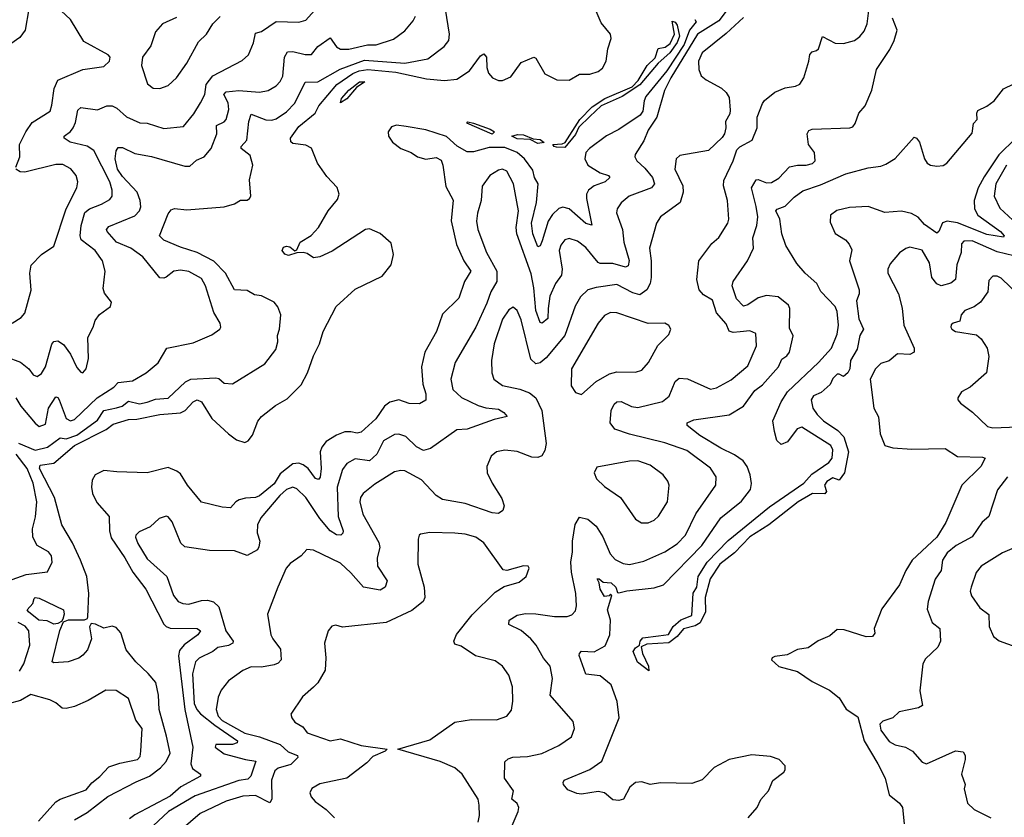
# Model space of a CAD drawing. Extents: x 1690054 to 1842981, y 782881 to 914114.
# Tile 469 of 656: x 1804831 to 1809570, y 813147 to 816985. Entities that reach past the tile are written whole.
import ezdxf

# ---------------------------------------------------------------- set-up
doc = ezdxf.new("R2010")
doc.units = 0

msp = doc.modelspace()

# ---------------------------------------------------------------- linework, layer by layer
at = {"layer": '0CON10XD'}
for points in [[(1804859.5, 816445), (1804890.6, 816489.4), (1804977.1, 816545), (1804986.2, 816573.8), (1804996, 816654), (1805015, 816694.2), (1805134.2, 816745.8), (1805235, 816760), (1805263.3, 816785), (1805266.7, 816805), (1805256.7, 816815), (1805139.3, 816879.3), (1805075, 816985.8), (1805008.3, 817048.3), (1804975, 817070.8), (1804934.1, 817075.9), (1804895, 817058), (1804875, 817036.2), (1804856.3, 816935), (1804830.8, 816899.2), (1804745, 816837.8)], [(1807191.4, 813085), (1807229.6, 813175), (1807232.6, 813195), (1807225, 813212.9), (1807200, 813235), (1807207.8, 813275), (1807164.2, 813335), (1807166.1, 813413.9), (1807181.7, 813428.3), (1807203.4, 813436.6), (1807275, 813438.9), (1807344.3, 813454.3), (1807425, 813491.9), (1807486.5, 813533.5), (1807501.4, 813575), (1807495, 813607.5), (1807383.3, 813735), (1807395.5, 813815), (1807383.3, 813875), (1807352.1, 813912.1), (1807316.5, 813975), (1807290, 814005), (1807245, 814046.5), (1807185.5, 814075.5), (1807186.7, 814095), (1807225, 814120.4), (1807265, 814128.1), (1807315.3, 814125.3), (1807405, 814112.7), (1807465, 814113.8), (1807488.8, 814121.2), (1807505, 814141.2), (1807510, 814165), (1807506.8, 814223.2), (1807486.5, 814326.5), (1807483.4, 814375), (1807491.9, 814425), (1807490.6, 814475), (1807503.8, 814556.2), (1807525, 814591.2), (1807565, 814581.1), (1807605, 814548.5), (1807637.2, 814497.2), (1807673.2, 814415), (1807697.2, 814387.2), (1807735, 814368.7), (1807765, 814363.3), (1807835, 814379.2), (1807936, 814424), (1807995, 814462.5), (1808034.7, 814505), (1808085, 814607.3), (1808180.9, 814745), (1808182.2, 814785), (1808156.2, 814826.2), (1808041.5, 814911.5), (1807935, 814949.5), (1807765, 814990), (1807695, 815014.6), (1807672.9, 815045), (1807677.3, 815105), (1807691.2, 815135), (1807705, 815146.4), (1807725, 815146.9), (1807775, 815123.2), (1807805, 815119.3), (1807925, 815147.3), (1807956.5, 815173.5), (1807985, 815244.3), (1808005, 815259.2), (1808045, 815257.1), (1808155, 815207.1), (1808185, 815213.6), (1808255, 815252.5), (1808335, 815320), (1808377.1, 815415), (1808374.2, 815475), (1808345, 815487.7), (1808297.6, 815482.4), (1808265, 815480), (1808245.5, 815485.5), (1808230.7, 815520.7), (1808183.9, 815573.9), (1808164.5, 815635), (1808121.7, 815661.7), (1808100.8, 815685), (1808089.4, 815735), (1808100, 815825), (1808162.1, 815907.9), (1808195, 815936.2), (1808239.5, 816005), (1808243.1, 816025), (1808236.9, 816115), (1808218.6, 816185), (1808219.5, 816210.5), (1808263.8, 816305), (1808281.7, 816358.3), (1808296.2, 816373.8), (1808355.8, 816405), (1808380.4, 816465), (1808380.6, 816515), (1808405, 816581.2), (1808415, 816596), (1808465, 816635.6), (1808515, 816656.9), (1808565, 816664.2), (1808586.2, 816675), (1808604, 816705), (1808629.2, 816785), (1808633.2, 816816.8), (1808645, 816830), (1808665, 816836.2), (1808675.7, 816844.3), (1808695, 816903.3), (1808755, 816872), (1808795, 816870), (1808848, 816885), (1808875, 816904.4), (1808895, 816929.2), (1808909.5, 816965), (1808926, 817094)], [(1804765, 815362), (1804835, 815336.9), (1804875, 815305.6), (1804896.1, 815276.1), (1804915, 815268.1), (1804935, 815281.9), (1804955, 815314), (1804985, 815424), (1804995, 815437.1), (1805015, 815439.4), (1805042, 815422), (1805075.4, 815375.4), (1805105, 815310.8), (1805125, 815288.8), (1805135, 815286.2), (1805151.4, 815305), (1805162.2, 815355), (1805158.1, 815455), (1805184, 815505), (1805193.2, 815536.8), (1805215, 815566.2), (1805267.5, 815605), (1805273.3, 815625), (1805239.5, 815669.5), (1805231.7, 815691.7), (1805242.2, 815775), (1805229.1, 815825), (1805193.3, 815875), (1805126.1, 815925), (1805121.6, 815945), (1805126.4, 815995), (1805145, 816056.8), (1805166.5, 816075), (1805225, 816096.6), (1805265, 816120), (1805275.4, 816135), (1805275.4, 816164.6), (1805265.3, 816205), (1805187.6, 816355), (1805155.5, 816375.5), (1805073.3, 816395), (1805044.2, 816415), (1805044.3, 816425), (1805075, 816447.1), (1805088.8, 816465), (1805099.8, 816490.2), (1805110.7, 816549.3), (1805125, 816562.9), (1805205, 816550.4), (1805249.6, 816570.4), (1805275, 816570.3), (1805298.5, 816558.5), (1805345, 816517.9), (1805408.3, 816488.3), (1805445, 816487.2), (1805525, 816461.5), (1805618.5, 816471.5), (1805668.3, 816531.7), (1805701.2, 816585), (1805722.5, 816625), (1805727.5, 816672.5), (1805760, 816715), (1805902, 816788), (1805931.9, 816815), (1805956.1, 816873.9), (1805965, 816919.5), (1805995, 816927.3), (1806065, 816976.7), (1806175, 816972.7), (1806207.9, 816982.1), (1806264, 817045)], [(1804825, 814947.8), (1804905, 814913.8), (1804965, 814928.3), (1805025, 814972.3), (1805055, 814967.8), (1805105, 814985.8), (1805205, 815058), (1805236.2, 815103.8), (1805297, 815117), (1805324.4, 815125.6), (1805355, 815149.7), (1805407.2, 815137.2), (1805445, 815143.7), (1805485, 815159.4), (1805545, 815164.2), (1805628.3, 815241.7), (1805655, 815255.3), (1805775, 815262.1), (1805788.4, 815258.4), (1805815, 815236.7), (1805855, 815232.2), (1806011.1, 815328.9), (1806062.8, 815397.2), (1806073.3, 815435), (1806071.8, 815465), (1806081.8, 815495), (1806086.9, 815565), (1806073.5, 815603.5), (1806055.4, 815625.4), (1805995, 815656.2), (1805960.9, 815660.9), (1805925, 815681.1), (1805864.8, 815684.8), (1805820.6, 815765), (1805765, 815822.4), (1805684.2, 815864.2), (1805605, 815890.2), (1805524.7, 815924.7), (1805504.3, 815945), (1805545, 816050), (1805559.5, 816070.5), (1805575, 816076.2), (1805635, 816069.2), (1805815, 816084.3), (1805865, 816098), (1805894.2, 816115.8), (1805925, 816116.7), (1805937.5, 816125), (1805942.5, 816135), (1805936, 816215), (1805953.1, 816285), (1805940.7, 816330.7), (1805896, 816365), (1805896.7, 816375), (1805924.7, 816405), (1805934.2, 816495), (1805945, 816530), (1806015, 816502.4), (1806045, 816501.3), (1806065, 816507.5), (1806115, 816541.8), (1806155, 816583.3), (1806205.3, 816684.7), (1806265, 816686.5), (1806372.5, 816747.5), (1806490.1, 816790.1), (1806685, 816775.8), (1806795, 816796.2), (1806874.3, 816855), (1806895.6, 816885), (1806898.9, 816915), (1806880.4, 817035)], [(1805095, 813135.5), (1805155, 813170.4), (1805255, 813246.9), (1805391.8, 813318.2), (1805455.6, 813344.4), (1805508.1, 813385), (1805535.7, 813415), (1805554.7, 813455), (1805536.8, 813536.8), (1805502.8, 813665), (1805499.5, 813735), (1805485.5, 813795), (1805448.9, 813838.9), (1805389.3, 813895), (1805343.3, 813953.3), (1805317.1, 814035), (1805295, 814060.6), (1805275, 814066.5), (1805235, 814057.6), (1805195, 814076.9), (1805175, 814080), (1805166.8, 814063.2), (1805176.9, 814005), (1805156.8, 813953.2), (1805135, 813926.9), (1805115, 813912.9), (1805064.6, 813895.4), (1804995, 813890.8), (1804986.7, 813895), (1805023.4, 814046.6), (1805042, 814088), (1805065, 814097.5), (1805142.6, 814097.4), (1805156.4, 814103.6), (1805158.7, 814111.3), (1805163.7, 814223.7), (1805154, 814305), (1805122.6, 814385), (1805085, 814467.3), (1805034, 814555), (1804998.9, 814685), (1804925.7, 814825), (1804929, 814841), (1804995, 814850.7), (1805094.1, 814935.9), (1805246.3, 815013.7), (1805281.1, 815038.9), (1805355, 815060.5), (1805395, 815062.4), (1805505, 815085.8), (1805605, 815092.4), (1805627.5, 815105), (1805665, 815145.4), (1805685, 815155.9), (1805705, 815145.4), (1805755.2, 815065.2), (1805835, 814991.8), (1805875, 814963.6), (1805915, 814950.6), (1805931.1, 814958.9), (1805950.6, 814985), (1805977.6, 815052.4), (1805994.6, 815075.4), (1806061.9, 815128.1), (1806118.7, 815161.3), (1806185, 815228.6), (1806216, 815285), (1806245, 815367.5), (1806273.8, 815425), (1806292, 815485), (1806354.2, 815605), (1806445, 815688.9), (1806575, 815751.5), (1806618.8, 815805), (1806629.1, 815855), (1806619.3, 815909.3), (1806565, 815955.7), (1806515, 815979.2), (1806495, 815975.8), (1806335, 815871.8), (1806275.9, 815844.1), (1806245, 815838.5), (1806215, 815859.1), (1806195, 815864.7), (1806165, 815863.1), (1806125, 815849.7), (1806106.2, 815856.2), (1806094.5, 815875), (1806100.3, 815889.7), (1806115, 815895.6), (1806131.3, 815891.3), (1806155, 815873.3), (1806165, 815877.5), (1806180.8, 815915), (1806234, 815946), (1806269.5, 815985), (1806315, 816064.4), (1806360, 816120), (1806368.9, 816145), (1806358.1, 816178.1), (1806309.7, 816229.7), (1806263.8, 816295), (1806235, 816366.7), (1806208.3, 816381.7), (1806145, 816389.2), (1806135, 816397.5), (1806134.4, 816415), (1806175, 816470.7), (1806253.3, 816535), (1806269.9, 816570.1), (1806356.8, 816673.2), (1806433.8, 816726.2), (1806465, 816739), (1806505.7, 816744.3), (1806641.6, 816731.6), (1806789.1, 816700.9), (1806875, 816691.7), (1806935, 816697.8), (1806995, 816738.9), (1807048.5, 816811.5), (1807065, 816820), (1807077.2, 816805), (1807079.1, 816755), (1807087, 816727), (1807106.7, 816705), (1807135, 816691.5), (1807155, 816692.5), (1807195, 816710.4), (1807245, 816779.2), (1807305, 816804.3), (1807315, 816800), (1807358, 816725), (1807416.1, 816696.1), (1807475, 816693.8), (1807525, 816722.3), (1807575, 816722.7), (1807614.2, 816735), (1807635, 816751.1), (1807654, 816785), (1807661.3, 816845), (1807678.1, 816895), (1807674.3, 816915), (1807629.8, 816969.8), (1807605.6, 817025)], [(1808231.1, 817025), (1808195, 816979.5), (1808093.4, 816915), (1807965, 816704.6), (1807934.6, 816644.6), (1807897.3, 816515), (1807855, 816453.5), (1807835, 816402.5), (1807793.4, 816336.6), (1807791.4, 816325), (1807800.6, 816305), (1807840.2, 816270.2), (1807875.7, 816225.7), (1807886.2, 816195), (1807871.1, 816175), (1807764.8, 816135.2), (1807725, 816104.3), (1807705.6, 816075), (1807703.5, 816055), (1807731.8, 815975), (1807737.8, 815915), (1807763.5, 815826.5), (1807758.8, 815801.2), (1807746, 815794), (1807685, 815811.2), (1807625, 815811.2), (1807615, 815816.2), (1807555, 815888.2), (1807515, 815919.2), (1807475, 815931.2), (1807454.7, 815925.3), (1807435, 815900), (1807427.8, 815875), (1807441, 815785), (1807438.6, 815755), (1807410.3, 815715), (1807383, 815655), (1807373.5, 815595), (1807373.3, 815546.7), (1807345, 815524.5), (1807335, 815528.1), (1807315, 815586), (1807305.2, 815695), (1807291.7, 815761.7), (1807223, 815955), (1807220.8, 815985), (1807231, 816065), (1807206.7, 816195), (1807175, 816255.8), (1807155, 816265.6), (1807135, 816260.9), (1807093.3, 816235), (1807056.1, 816183.9), (1807052.5, 816115), (1807033.7, 816053.7), (1807029.3, 816015), (1807036.1, 815975), (1807077.8, 815865), (1807126.4, 815775), (1807126.9, 815725), (1807097.5, 815675), (1807079.7, 815620.3), (1807025.3, 815505), (1806926.7, 815335), (1806905.5, 815255), (1806915.5, 815205), (1806956.4, 815166.4), (1807037.9, 815127.9), (1807075, 815117.1), (1807135, 815111.3), (1807160.6, 815095), (1807176.2, 815075), (1807115, 815061.6), (1806985, 815013.8), (1806935, 815010.8), (1806807.7, 814922.3), (1806775, 814911.6), (1806740, 814930), (1806688.9, 814978.9), (1806655, 814990), (1806635, 814988.5), (1806581.6, 814958.4), (1806550.3, 814895), (1806515, 814862), (1806445, 814871.5), (1806405, 814848.9), (1806385, 814820), (1806358.3, 814735), (1806363.8, 814595), (1806386.9, 814525), (1806386.3, 814513.7), (1806376.7, 814505), (1806355, 814506.1), (1806324.9, 814524.9), (1806274.5, 814584.5), (1806207.1, 814685), (1806165, 814727.8), (1806145, 814735.5), (1806115, 814723.6), (1806082.9, 814695), (1805991.9, 814588.1), (1805974.5, 814554.5), (1805973.9, 814515), (1805986.2, 814475), (1805981.9, 814448.1), (1805975, 814434.5), (1805925, 814406.8), (1805865, 814428.6), (1805745, 814431.5), (1805625, 814449.2), (1805606.6, 814466.6), (1805565, 814568), (1805545, 814592), (1805535, 814595.7), (1805502.5, 814585), (1805458, 814545), (1805405, 814521.4), (1805390, 814505), (1805388.1, 814495), (1805399.5, 814465), (1805445, 814390.6), (1805538.6, 814305), (1805570.4, 814215), (1805593.1, 814185), (1805615.3, 814175.3), (1805645, 814173.2), (1805705, 814190.4), (1805735, 814192), (1805763.2, 814183.2), (1805789, 814159), (1805823.4, 814045), (1805857.8, 813995), (1805856.9, 813985), (1805836.1, 813973.9), (1805785, 813964.5), (1805760, 813945), (1805695, 813913.4), (1805677.1, 813895), (1805662.6, 813837.4), (1805671, 813695), (1805683.3, 813665), (1805701.2, 813645), (1805769.6, 813589.6), (1805879.4, 813515), (1805876.7, 813505), (1805855, 813497.5), (1805775, 813496.9), (1805772, 813485), (1805815, 813452.7), (1805918, 813425), (1805967.8, 813417.8), (1805942.6, 813345), (1805928.7, 813331.3), (1805885, 813324.1), (1805675, 813250.2), (1805546.6, 813175), (1805473.3, 813106.7)], [(1804812.5, 815165), (1804835.7, 815125.7), (1804905, 815043.1), (1804925, 815027.5), (1804955, 815039.4), (1804968.6, 815115), (1805005, 815170.5), (1805015, 815166.5), (1805020.9, 815155), (1805055, 815065.4), (1805075, 815055.3), (1805095, 815060.8), (1805204, 815166), (1805283.8, 815216.2), (1805305, 815239.2), (1805373.3, 815246.7), (1805439.2, 815285), (1805496.4, 815333.6), (1805538.8, 815405), (1805665, 815430.5), (1805755, 815468), (1805793.3, 815495), (1805798.8, 815505), (1805796, 815525), (1805765, 815576.2), (1805724.6, 815705), (1805705, 815739.1), (1805645, 815773.8), (1805605, 815780), (1805572, 815775), (1805535, 815746.7), (1805525, 815740.6), (1805505, 815743.3), (1805423.7, 815843.7), (1805365.6, 815885), (1805297.3, 815915), (1805251.5, 815965), (1805248.5, 815975), (1805259.7, 815990.3), (1805385, 816040.4), (1805407.9, 816065), (1805414, 816085), (1805411.1, 816115), (1805395.6, 816155), (1805325, 816229.5), (1805300.8, 816265), (1805290, 816315), (1805295, 816353.3), (1805305, 816370), (1805325, 816370), (1805385, 816340.6), (1805465, 816326.8), (1805625, 816280), (1805649.8, 816280.2), (1805681.8, 816308.2), (1805718.6, 816325), (1805752.5, 816365), (1805779.6, 816435), (1805778.5, 816475), (1805815, 816492.5), (1805823.9, 816505), (1805837, 816553), (1805834, 816585), (1805813, 816625), (1805825, 816637.5), (1805885, 816644.7), (1805985, 816635.3), (1806025.9, 816644.1), (1806065, 816666.4), (1806085, 816687.8), (1806097.5, 816712.5), (1806104.8, 816805.2), (1806119.3, 816830.7), (1806145, 816832.4), (1806205, 816817.8), (1806235, 816817.9), (1806265, 816855.9), (1806325, 816897.8), (1806355, 816854.3), (1806375, 816842.9), (1806415, 816843.6), (1806505, 816864), (1806546.3, 816863.7), (1806629.5, 816890.5), (1806685, 816930.6), (1806725, 816980), (1806735, 817002.5)], [(1808080.5, 816985), (1808085.9, 816975), (1808054.9, 816935.1), (1808028.3, 816865), (1807945, 816738.5), (1807844.8, 816615), (1807836.1, 816595), (1807829.2, 816545), (1807817.8, 816525), (1807715, 816456.3), (1807655, 816425.4), (1807573.1, 816365), (1807555.6, 816345), (1807550.5, 816315), (1807565.6, 816285), (1807625, 816248.2), (1807664, 816235), (1807671.4, 816225), (1807647.8, 816205), (1807595, 816185.8), (1807569.1, 816165), (1807558.9, 816145), (1807558.6, 816125), (1807583.9, 815996.1), (1807555, 816003.6), (1807475, 816075.4), (1807445, 816082.7), (1807425, 816076.8), (1807395, 816047.3), (1807374.3, 816015), (1807345, 815921.1), (1807335, 815896.7), (1807325, 815892), (1807300.8, 815955), (1807294.8, 816005), (1807317.5, 816105), (1807325.8, 816195), (1807309.1, 816225), (1807300.8, 816260.8), (1807260.6, 816315), (1807225, 816345.6), (1807165, 816369.1), (1807090.3, 816369.7), (1807015, 816349.4), (1806985, 816349.6), (1806936.5, 816376.5), (1806885, 816422.5), (1806785, 816454.7), (1806690.2, 816470.2), (1806645, 816477.8), (1806620, 816470), (1806604.3, 816445.7), (1806605.8, 816425), (1806625.7, 816395), (1806664.5, 816365), (1806715.3, 816345.3), (1806745.6, 816325), (1806785, 816314.4), (1806835, 816321.9), (1806859.2, 816309.2), (1806867.8, 816285), (1806882.1, 816182.1), (1806916.7, 816116.7), (1806907.2, 816017.2), (1806932.4, 815902.4), (1806968.8, 815825), (1807002.7, 815775), (1806971.9, 815725), (1806944.3, 815645), (1806865, 815568), (1806836.2, 815483.8), (1806780.7, 815385), (1806764.8, 815315), (1806770.8, 815230.8), (1806785.9, 815185), (1806785.4, 815154.6), (1806754.3, 815135.7), (1806705, 815137.3), (1806655, 815155.2), (1806611.5, 815145), (1806585.9, 815125), (1806544.1, 815065), (1806475, 815000.4), (1806455, 814995.3), (1806425, 815002.4), (1806395, 815001), (1806355, 814985.2), (1806306.1, 814955), (1806285, 814927.8), (1806276.2, 814905), (1806281.6, 814825), (1806276.4, 814783.6), (1806268.4, 814771.6), (1806255, 814777.8), (1806218.9, 814825), (1806195, 814843.5), (1806175, 814850.2), (1806145, 814847.4), (1806085, 814800.3), (1806055, 814752), (1805985, 814693.9), (1805965, 814685.1), (1805916.9, 814683.1), (1805887.5, 814675), (1805870.4, 814665), (1805845, 814636.4), (1805805, 814638.5), (1805705, 814663.6), (1805638.2, 814745), (1805605, 814799.2), (1805587, 814813), (1805545, 814830), (1805445, 814805.2), (1805298.7, 814808.7), (1805235, 814816.2), (1805193.9, 814795), (1805180.2, 814769.8), (1805176.3, 814735), (1805181.9, 814705), (1805202.3, 814662.3), (1805261.4, 814595), (1805263.1, 814525), (1805271.6, 814491.6), (1805337, 814395), (1805375, 814326.1), (1805438.3, 814245), (1805525, 814076.2), (1805535.2, 814065.2), (1805555, 814057.8), (1805685, 814055.5), (1805700.6, 814045), (1805688.9, 814025), (1805622.8, 813977.2), (1805600.5, 813949.5), (1805595.6, 813924.4), (1805603.3, 813855), (1805625.7, 813665.7), (1805663.9, 813485), (1805653.7, 813403.7), (1805662, 813382), (1805701.2, 813355), (1805700.8, 813345), (1805606.3, 813293.7), (1805555, 813248.3), (1805385, 813159.5), (1805359.8, 813140.2)], [(1805585, 816996), (1805518.8, 816965), (1805485, 816926.7), (1805461.1, 816858.9), (1805421.2, 816805), (1805417.5, 816765), (1805445.7, 816675.7), (1805472.5, 816655), (1805505, 816654.3)], [(1805505, 816654.3), (1805545, 816668.6), (1805585.6, 816705), (1805635, 816775.8), (1805692, 816878), (1805730, 816915), (1805760, 816965), (1805795, 817000)], [(1808314.7, 816995), (1808231.7, 816918.3), (1808115, 816825.3), (1808098.1, 816785), (1808099.5, 816745), (1808111.1, 816715), (1808135.4, 816695), (1808209.1, 816655), (1808231.5, 816635), (1808245, 816610), (1808250.9, 816549.1), (1808248, 816532), (1808227.5, 816495), (1808230, 816465), (1808223.3, 816435), (1808212.3, 816417.7), (1808146, 816355), (1808007.9, 816332.1), (1807989.5, 816315), (1807984.6, 816265), (1808022.9, 816185), (1808024.1, 816155), (1808009.4, 816105), (1807915, 816035.5), (1807895.4, 816005), (1807861.3, 815885), (1807870.6, 815825), (1807869.2, 815745), (1807864.7, 815715), (1807848.7, 815685), (1807815, 815660.8), (1807781.3, 815671.3), (1807705, 815710), (1807605, 815696.6), (1807565, 815685.5), (1807529.3, 815650.7), (1807504.3, 815605.7), (1807454, 815466), (1807365, 815358.2), (1807335, 815333.5), (1807315, 815329.5), (1807291.1, 815351.1), (1807245, 815540.8), (1807225, 815586), (1807205, 815600.8), (1807185, 815589.4), (1807155, 815543.1), (1807114.1, 815425), (1807102.1, 815345), (1807102.7, 815285), (1807112.9, 815255), (1807155, 815224.5), (1807237.8, 815207.8), (1807285, 815190), (1807314.5, 815165), (1807344.5, 815105), (1807364.5, 814945), (1807358.3, 814911.7), (1807344.4, 814885.6), (1807325, 814877.8), (1807295, 814879.2), (1807225, 814906.8), (1807165, 814913.5), (1807125, 814905.5), (1807099.4, 814885), (1807079.4, 814835), (1807081.1, 814805), (1807104.4, 814755), (1807151.4, 814681.4), (1807162.9, 814645), (1807156.7, 814623.3), (1807135, 814609.4), (1807105, 814612.3), (1806975, 814656.5), (1806865, 814676.9), (1806835, 814695.5), (1806765, 814771.2), (1806683.8, 814813.8), (1806665, 814816.2), (1806635, 814808.5), (1806539.4, 814750.6), (1806483.3, 814705), (1806470.9, 814685), (1806467.3, 814665), (1806482.1, 814605), (1806559.9, 814469.9), (1806564, 814445), (1806551.8, 814395), (1806553.6, 814355), (1806599.5, 814285), (1806590, 814255), (1806565, 814239.3), (1806485, 814253.6), (1806425, 814323.1), (1806375, 814369.1), (1806245, 814432.9), (1806212.5, 814435), (1806185.6, 814404.4), (1806132, 814368), (1806114, 814346), (1806073.1, 814255), (1806024.2, 814125), (1806040, 814025), (1806048.5, 814005), (1806086, 813956), (1806088.4, 813905), (1806075, 813889.1), (1806055, 813880), (1805995, 813869.5), (1805945, 813871.8), (1805905, 813852.7), (1805836.1, 813803.9), (1805800.5, 813759.5), (1805785.4, 813724.6), (1805776.4, 813665), (1805786.4, 813633.6), (1805805, 813613.5), (1805915, 813551.7), (1805985, 813534.7), (1806085, 813497), (1806122.5, 813462.5), (1806168, 813445), (1806170, 813435), (1806135, 813401.8), (1806075, 813382.9), (1806059.4, 813370.6), (1806042.9, 813325), (1806044.4, 813235), (1806035, 813216), (1805965, 813251.2), (1805905, 813249.1), (1805824.4, 813225), (1805698.9, 813165), (1805606.5, 813085)], [(1807455, 816370.3), (1807415, 816371.1), (1807402.5, 816375), (1807396.2, 816385), (1807441.9, 816388.1), (1807455.4, 816394.6), (1807526.4, 816505), (1807585.6, 816565), (1807647.5, 816605), (1807778.6, 816661.4), (1807807.3, 816692.7), (1807850, 816765), (1807888.8, 816801.2), (1807904.1, 816845.9), (1807937.1, 816852.9), (1807960.6, 816869.4), (1807981.6, 816915), (1807971.8, 816978.2), (1807985, 816973.6), (1807995, 816958.9), (1808005.8, 816905), (1807995, 816874.7), (1807959, 816825), (1807904, 816776), (1807815, 816671.2), (1807730, 816615), (1807630.1, 816569.9), (1807575, 816519.2), (1807522.1, 816467.9), (1807505, 816432.1), (1807455, 816370.3)], [(1808374.5, 816085.5), (1808352.2, 816175), (1808375, 816214.2), (1808385, 816216.1), (1808425, 816200.4), (1808449.2, 816200.8), (1808485, 816221.8), (1808535, 816276.7), (1808575, 816285.4), (1808616, 816284), (1808646.8, 816293.2), (1808660, 816305), (1808656.5, 816345), (1808627.7, 816385), (1808621.2, 816435), (1808628.2, 816451.8), (1808645, 816458.5), (1808825.8, 816464.2), (1808840, 816470), (1808851.2, 816485), (1808870, 816535), (1808899.7, 816570.3), (1808932, 816645), (1808954.3, 816745), (1809018.5, 816841.5), (1809040, 816885), (1809054.4, 816935), (1809031.7, 816991.7)], [(1809625, 816415.1), (1809543.8, 816335), (1809471.9, 816228.1), (1809444.3, 816175.7), (1809424.2, 816115), (1809425.7, 816075), (1809442.6, 816045), (1809550.6, 815965), (1809568.5, 815945), (1809565, 815938), (1809485, 815951.2), (1809345, 816007.7), (1809295, 816016), (1809272.3, 816007.7), (1809255, 815965.8), (1809245, 815956.9), (1809185, 815999.6), (1809155, 816035.3), (1809122.8, 816052.8), (1809075, 816062.8), (1808995, 816057), (1808915, 816085.2), (1808825, 816080.8), (1808763.5, 816066.5), (1808732.3, 816045), (1808731, 816011), (1808755, 815955.3), (1808805, 815924.8), (1808822.5, 815905), (1808835, 815877.1), (1808825.3, 815825), (1808870.3, 815685), (1808871.5, 815665), (1808857.8, 815632.2), (1808869.8, 815545), (1808892.5, 815495), (1808874.2, 815465), (1808861.2, 815398.8), (1808830, 815345), (1808826, 815305), (1808816, 815285), (1808795, 815267.5), (1808775, 815280), (1808765, 815278.8), (1808745, 815258.8), (1808731.3, 815228.7), (1808688.5, 815191.5), (1808651.9, 815175), (1808639.7, 815155), (1808647.5, 815115), (1808668.2, 815085), (1808699.7, 815055), (1808768.6, 815008.6), (1808798, 814978), (1808819, 814905), (1808800.6, 814805), (1808775, 814769.2), (1808745, 814780.6), (1808715, 814763.1), (1808704.7, 814745), (1808714.5, 814715), (1808705, 814704.2), (1808646, 814705), (1808578.2, 814665), (1808435.6, 814554.4), (1808345, 814495.9), (1808270.5, 814419.5), (1808200.7, 814365), (1808154, 814294), (1808130.6, 814205), (1808131.5, 814135), (1808105, 814082.1), (1808081.2, 814068.8), (1808025, 814053.3), (1807995, 814016.2), (1807955, 813987.3), (1807849.1, 813980.9), (1807822.3, 813967.7), (1807828.9, 813935), (1807857.1, 813875), (1807858, 813852), (1807803.6, 813893.6), (1807783.6, 813945), (1807795, 813963.1), (1807814.2, 813975), (1807816.5, 813995), (1807829.4, 814010.6), (1807905, 814019.7), (1807953.6, 814026.4), (1807975.3, 814064.7), (1808013.5, 814096.5), (1808065, 814118.8), (1808072.1, 814225), (1808089.2, 814255), (1808096.8, 814305), (1808140.2, 814375), (1808240.4, 814479.6), (1808439.1, 814640.9), (1808604.5, 814755), (1808642.6, 814797.4), (1808725, 814854.2), (1808740.4, 814875), (1808744.7, 814914.7), (1808735.2, 814935.2), (1808595, 815024.4), (1808573.4, 815016.6), (1808525.9, 814954.1), (1808495, 814940), (1808475, 814960), (1808463.6, 815003.6), (1808456.2, 815055), (1808495, 815146.2), (1808525.5, 815195), (1808675.3, 815335), (1808737.3, 815405), (1808765, 815472), (1808771.6, 815515), (1808765, 815580), (1808755.3, 815605), (1808686.4, 815676.4), (1808667.1, 815715), (1808610.6, 815765), (1808571.2, 815811.2), (1808518, 815898), (1808498.7, 815955), (1808488.7, 816025), (1808470.5, 816065), (1808477, 816073), (1808515, 816087.5), (1808558.7, 816131.3), (1808599.1, 816160.9), (1808685, 816190.2), (1808806.2, 816243.8), (1808915, 816272.5), (1808975, 816279.8), (1808999.9, 816290.1), (1809043.7, 816316.3), (1809135, 816419.2), (1809147.5, 816415), (1809161.9, 816395), (1809185.4, 816315.4), (1809197.5, 816295), (1809215, 816284.6), (1809245, 816280), (1809275, 816283.5), (1809292.9, 816295), (1809415, 816439.2), (1809421.4, 816485), (1809438.8, 816505), (1809436.8, 816535), (1809442, 816548), (1809485, 816568.5), (1809521.4, 816595), (1809565, 816652.5), (1809755, 816742.7)], [(1806375, 816584.3), (1806379.1, 816605), (1806415, 816645.9), (1806465.8, 816685), (1806491.2, 816685), (1806452.2, 816657.8), (1806405, 816604.7), (1806375, 816584.3)], [(1807105, 816434.4), (1806983, 816487), (1806987.5, 816492.5), (1807015, 816487.5), (1807095, 816457.8), (1807115.6, 816445), (1807105, 816434.4)], [(1804811.4, 816275), (1804831.8, 816325), (1804830, 816385), (1804859.5, 816445)], [(1807325, 816389.3), (1807287.5, 816407.5), (1807225, 816411.9), (1807200, 816425), (1807226.9, 816433.1), (1807255, 816431.3), (1807302.3, 816412.3), (1807335, 816408.1), (1807355, 816393.8), (1807325, 816389.3)], [(1804795, 815524.3), (1804837.4, 815552.6), (1804855, 815572), (1804886, 815684), (1804879.1, 815765), (1804886.4, 815803.6), (1804935, 815854.2), (1804995, 815895.7), (1805054.8, 816075.2), (1805105.7, 816175.7), (1805111.1, 816205), (1805103.3, 816235), (1805077, 816267), (1805037.7, 816287.7), (1805005, 816287.7), (1804855, 816250.6), (1804832.6, 816252.6), (1804812.5, 816265)], [(1809580.9, 816285), (1809528.3, 816195), (1809520.8, 816135), (1809548.7, 816078.7), (1809715, 815923.7)], [(1808336.2, 813145), (1808379.4, 813195), (1808397.9, 813232.1), (1808434.3, 813275), (1808455.7, 813324.3), (1808507.8, 813365), (1808514.4, 813375), (1808514.3, 813395), (1808485.8, 813425), (1808445, 813440.4), (1808355, 813447.7), (1808245, 813424.4), (1808173.3, 813386.7), (1808115, 813326.9), (1808065, 813309.1), (1807915, 813312.9), (1807865, 813305.7), (1807825, 813317.8), (1807795, 813314.4), (1807767.9, 813292.1), (1807737.5, 813235), (1807715, 813228.4), (1807685, 813231.8), (1807645.6, 813265), (1807615, 813270.7), (1807535, 813258.8), (1807511.4, 813261.4), (1807468.8, 813278.8), (1807448.1, 813305), (1807445.8, 813315), (1807452, 813325), (1807575, 813376.9), (1807632.1, 813417.9), (1807715.7, 813625), (1807706.1, 813705), (1807676.9, 813785), (1807625, 813827.1), (1807555, 813835.7), (1807523.8, 813925), (1807524.6, 813935.4), (1807535, 813946.9), (1807595, 813943.5), (1807648.4, 813971.6), (1807671, 814025), (1807675, 814096), (1807660.5, 814145), (1807680, 814215), (1807675, 814220), (1807667, 814213), (1807645, 814210), (1807623.8, 814245), (1807620, 814275), (1807610, 814295), (1807620, 814295), (1807638.3, 814278.3), (1807677.5, 814275), (1807700, 814255), (1807708.3, 814228.3), (1807715, 814226.7), (1807753.1, 814236.9), (1807885, 814250.6), (1807930, 814265), (1808113.1, 814455), (1808205, 814588.2), (1808305, 814667.9), (1808348.2, 814725), (1808352.4, 814752.4), (1808346.1, 814795), (1808331.2, 814835), (1808312.3, 814862.3), (1808271.7, 814891.7), (1808205, 814922.5), (1808103.9, 814983.9), (1808042.7, 815032.7), (1808043.3, 815045), (1808075, 815059.2), (1808245, 815083.3), (1808315, 815124.6), (1808369, 815201), (1808405, 815227.5), (1808482.9, 815315), (1808499.2, 815350.8), (1808523.1, 815366.9), (1808535.4, 815385), (1808553.4, 815463.4), (1808535, 815500), (1808537.1, 815595), (1808531.3, 815611.3), (1808481.2, 815651.2), (1808425, 815657.3), (1808385, 815647.2), (1808335, 815612.2), (1808315, 815605.6), (1808281, 815641), (1808259.5, 815705), (1808264.1, 815725), (1808333.1, 815825), (1808362.4, 815885), (1808359.3, 815935), (1808379, 815995), (1808383.2, 816036.8), (1808374.5, 816085.5)], [(1809615, 815849), (1809535, 815867.9), (1809415, 815920.3), (1809375, 815918.5), (1809363.7, 815906.3), (1809361.6, 815865), (1809340.8, 815805), (1809335.4, 815734.6), (1809312.8, 815717.2), (1809265, 815704.6), (1809245, 815714.4), (1809221.1, 815745), (1809208.9, 815815), (1809175, 815876.4), (1809115, 815889.7), (1809095.9, 815884.1), (1809065, 815862.9), (1809020.2, 815809.8), (1809009.5, 815785), (1809008.5, 815765), (1809060.8, 815665), (1809077.4, 815597.4), (1809085.6, 815515), (1809135.3, 815405), (1809135.5, 815385.5), (1809115.6, 815374.4), (1809055, 815377.8), (1809015.9, 815344.1), (1808975, 815330.7), (1808950.4, 815305), (1808924.4, 815255), (1808942, 815115), (1808964.1, 815074.1), (1808972.1, 814992.1), (1808995, 814936.7), (1809032.5, 814925), (1809125, 814917.7), (1809285, 814921.5), (1809345, 814882.9), (1809465, 814880), (1809477.5, 814875), (1809456.9, 814835), (1809364.6, 814745), (1809287.5, 814565), (1809245.3, 814495), (1809125.4, 814385), (1809095.4, 814335), (1809064.6, 814265.4), (1808980.2, 814149.8), (1808943.3, 814055), (1808946.4, 814033.6), (1808935, 814017.5), (1808905, 814016), (1808798.3, 814048.3), (1808765, 814050), (1808729.7, 814020.3), (1808673.8, 813996.2), (1808625, 813962.5), (1808575, 813954.4), (1808525, 813928.2), (1808465, 813921.1), (1808452, 813915), (1808449.2, 813905), (1808485, 813872.1), (1808575, 813847.9), (1808645, 813800.3), (1808728.7, 813758.7), (1808775, 813721.8), (1808807.8, 813667.8), (1808865, 813630.5), (1808895.2, 813515), (1808961.4, 813405), (1808995.7, 813335), (1809015.8, 813255), (1809065.7, 813215), (1809080, 813195), (1809088.1, 813115)], [(1809645, 815654.6), (1809555, 815741.4), (1809535, 815750.8), (1809515, 815750), (1809495, 815730), (1809489.7, 815675), (1809455, 815626.4), (1809425, 815603.9), (1809378.9, 815585), (1809361.5, 815565), (1809356.2, 815533.8), (1809323.8, 815525), (1809313.6, 815516.4), (1809312.9, 815505), (1809317.5, 815495), (1809335, 815484.5), (1809435, 815468.6), (1809458.6, 815448.6), (1809487.8, 815405), (1809495.5, 815365), (1809484.4, 815285), (1809405, 815216.9), (1809364.2, 815195), (1809346, 815165), (1809346.2, 815155), (1809359.1, 815139.1), (1809417, 815097), (1809488, 815028), (1809515, 815021.2), (1809792.9, 815032.9)], [(1807535, 815181.2), (1807605.4, 815244.6), (1807669.2, 815280.8), (1807705, 815291.1), (1807795, 815289.5), (1807825, 815298.1), (1807856.7, 815335), (1807902.6, 815417.4), (1807955, 815470), (1807963.8, 815495), (1807955, 815513.3), (1807935, 815524.2), (1807855, 815523.5), (1807705, 815574.5), (1807675, 815575.4), (1807645, 815561.1), (1807615, 815524.2), (1807486.4, 815305), (1807485, 815223.3), (1807505, 815191.2), (1807535, 815181.2)], [(1804795, 814291.4), (1804862.5, 814315), (1804965, 814328), (1804986.7, 814375), (1804983.3, 814405), (1804969.2, 814425), (1804914.4, 814455), (1804893.9, 814495), (1804892.4, 814535), (1804907, 814593), (1804913.7, 814665), (1804894.8, 814755.2), (1804866.1, 814825), (1804814.1, 814895)], [(1807855, 814564), (1807885, 814576), (1807905, 814596), (1807948.6, 814665), (1807955.8, 814745), (1807950, 814765), (1807927.5, 814795), (1807865, 814841.1), (1807805, 814861.5), (1807765, 814860.9), (1807608.3, 814831.7), (1807596.2, 814805), (1807606.2, 814775), (1807645, 814738.6), (1807723.1, 814685), (1807795, 814582), (1807824.2, 814564.2), (1807855, 814564)], [(1809585.6, 814785), (1809537.3, 814722.7), (1809495, 814594), (1809462.8, 814567.2), (1809414.1, 814495.9), (1809337.8, 814455), (1809295, 814419.6), (1809272.8, 814385), (1809266, 814335), (1809237.1, 814292.9), (1809203.1, 814185), (1809197.8, 814147.8), (1809222.5, 814085), (1809258.6, 814055), (1809262.9, 813995), (1809248.9, 813965), (1809190.9, 813909.1), (1809177.8, 813885), (1809162.7, 813755), (1809175.4, 813684.6), (1809156.2, 813673.8), (1809063.3, 813655), (1809032.5, 813625), (1808985, 813610), (1808970.9, 813595), (1808975, 813567.1), (1809015, 813511.4), (1809045, 813495.6), (1809093.3, 813485), (1809127.1, 813465), (1809175, 813411.9), (1809195, 813404.5), (1809335, 813467.3), (1809371.5, 813461.5), (1809380.9, 813445), (1809381.3, 813425), (1809364.2, 813354.2), (1809380.8, 813305), (1809376.1, 813283.9), (1809391.9, 813215), (1809424.2, 813185), (1809505, 813144.5)], [(1807036.7, 813123.3), (1807043.3, 813155), (1807042.2, 813205), (1807036.7, 813235), (1806961.1, 813355), (1806924.4, 813385), (1806855, 813415.3), (1806650, 813475), (1806805, 813520.4), (1806925, 813605.5), (1807005, 813617.5), (1807125, 813615.6), (1807175, 813634.4), (1807197, 813663), (1807203.4, 813706.6), (1807202.5, 813775), (1807185, 813831.2), (1807155, 813874), (1807119.4, 813899.4), (1807025, 813924.5), (1806955, 813971.1), (1806925, 813980.8), (1806920.9, 813995), (1806933.4, 814026.6), (1807008.6, 814121.4), (1807119.9, 814230.1), (1807162.4, 814257.6), (1807235, 814278.8), (1807268.8, 814305), (1807282.5, 814345), (1807277.5, 814355), (1807255, 814356.7), (1807175.9, 814334.1), (1807158, 814338), (1807065, 814467.1), (1807026, 814495), (1806975, 814509.2), (1806925.4, 814514.6), (1806805, 814517.1), (1806760.5, 814509.5), (1806753.8, 814505), (1806748.6, 814485), (1806747.3, 814365), (1806776.9, 814255), (1806780, 814205), (1806772, 814185), (1806717.4, 814142.6), (1806594.2, 814084.2), (1806385, 814061.2), (1806351.7, 814071.7), (1806332.7, 814067.3), (1806316, 814045), (1806298, 813985), (1806304.2, 813915), (1806301.2, 813855), (1806265.5, 813794.5), (1806245, 813774), (1806192.6, 813727.4), (1806136.4, 813643.6), (1806140, 813625), (1806154.3, 813605), (1806192.8, 813582.8), (1806213.8, 813553.8), (1806325, 813515.4), (1806375, 813525.4), (1806475, 813492.5), (1806600, 813475), (1806590, 813465), (1806529.6, 813440.4), (1806501.3, 813408.7), (1806405, 813335.7), (1806275, 813308.9), (1806237.5, 813285), (1806227.5, 813265), (1806234, 813245), (1806252.6, 813222.6), (1806305, 813184.4), (1806345.7, 813145)], [(1809605, 814438.9), (1809560.4, 814419.6), (1809458.6, 814355), (1809434.6, 814325.4), (1809410, 814255), (1809405.6, 814235), (1809412.2, 814212.2), (1809452.5, 814155), (1809495, 814123.3), (1809496.9, 814065), (1809517.8, 814017.8), (1809545, 813995.7), (1809625, 813966.9)], [(1804995, 814076.7), (1804962.5, 814092.5), (1804922.5, 814095), (1804873.8, 814135), (1804866.7, 814145), (1804894.1, 814175.9), (1804900, 814200), (1804905.6, 814204.4), (1804925, 814200.7), (1805041.1, 814145), (1805044.6, 814125), (1805039.1, 814100.9), (1805031.4, 814088.6), (1805015, 814079.6), (1804995, 814076.7)], [(1804829.6, 813850.4), (1804850.5, 813885), (1804879.6, 813975), (1804874.2, 814045), (1804857.5, 814067.5), (1804823.6, 814085)], [(1804921.3, 813128.7), (1805005, 813222.2), (1805025.3, 813234.7), (1805150.8, 813279.2), (1805177.6, 813312.4), (1805216.7, 813343.3), (1805260.5, 813389.5), (1805312, 813408), (1805398.5, 813425), (1805410.8, 813439.2), (1805413.4, 813465), (1805420, 813575), (1805388.9, 813615), (1805355, 813719.2), (1805295, 813756.5), (1805245, 813758.9), (1805160.4, 813709.6), (1805095, 813680.4), (1805055, 813670.5), (1805035, 813672.9), (1805005, 813698), (1804975, 813711.9), (1804885, 813737.8), (1804835, 813708.3), (1804775, 813692.9)]]:
    msp.add_lwpolyline(points, dxfattribs=at)

doc.saveas('drawing.dxf')
